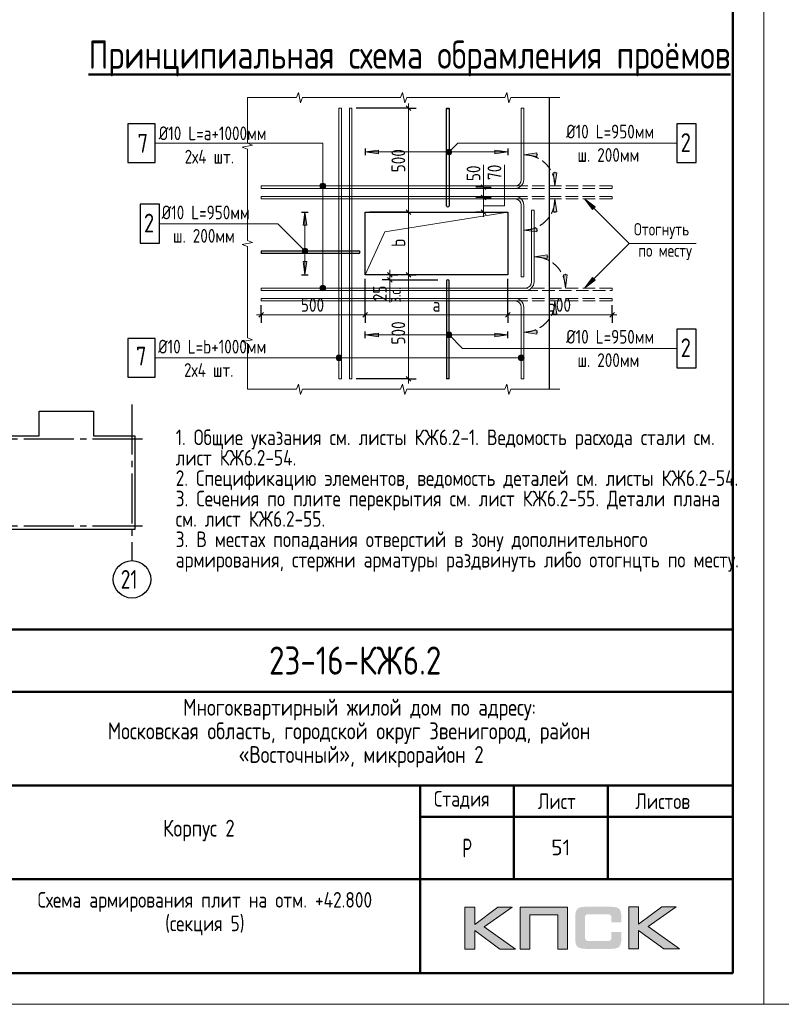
# Model space of a CAD drawing. Header units: millimetres. Extents: x 40580 to 1168286, y -220995 to 81020.
# Tile 398 of 419: x 1070763 to 1082945, y -128368 to -112612. Entities that reach past the tile are written whole.
import ezdxf

# ---------------------------------------------------------------- set-up
doc = ezdxf.new("R2010")
doc.units = ezdxf.units.MM
for name, pattern in [('______2', [270, 200, -70]), ('______5', [1100, 800, -100, 100, -100]), ('CENTER', [2, 1.25, -0.25, 0.25, -0.25])]:
    doc.linetypes.add(name, pattern=pattern)
for name, color, linetype, lineweight in [('Standard', 7, 'Continuous', 25), ('Арм.стержн.ниж.зоны 2й ряд', 7, '______2', 25), ('ЖБ Перекрытие средний уровень', 7, 'Continuous', 50), ('Обрамление проемов стержнями', 7, 'Continuous', 25), ('ОСИ', 7, 'CENTER', 15), ('Размерная линия_ общее', 7, 'Continuous', 25), ('Текст_ общее', 7, 'Continuous', 25), ('Фоновоя арматура Х1', 52, 'Continuous', 25)]:
    doc.layers.add(name, color=color, linetype=linetype, lineweight=lineweight)
doc.styles.add('GOST 2.304', font='isocpeur.ttf', dxfattribs={"width": 0.8})
doc.styles.add('GOST 2.304-81', font='txt')
doc.styles.add('ISOCPEUR', font='isocpeur.ttf')
doc.styles.get("Standard").update_dxf_attribs({"font": 'isocpeur.ttf'})

msp = doc.modelspace()

# ---------------------------------------------------------------- hatches: boundary and pattern name
h = msp.add_hatch(color=256)
h.paths.add_polyline_path([(1078641.2, -126811.5), (1078413.7, -126811.5), (1078041.7, -127091.6), (1078041.7, -126811.5), (1077884.1, -126811.5), (1077884.1, -127483.6), (1078041.7, -127483.6), (1078041.7, -127188.4), (1078444.2, -127483.6), (1078695.9, -127483.6), (1078195.2, -127128.2)])
h.paths.add_polyline_path([(1078924, -126938.1), (1079369.3, -126938.1), (1079369.3, -127483.6), (1079525.6, -127483.6), (1079525.6, -126811.5), (1079359, -126811.5), (1078767.8, -126811.5), (1078767.8, -126970.6), (1078767.8, -127483.6), (1078924, -127483.6)])
h.paths.add_polyline_path([(1080663.8, -126808.1), (1080506.1, -126808.1), (1080506.1, -127480.9), (1080663.8, -127480.9), (1080663.8, -127184.9), (1081066.2, -127480.9), (1081317.9, -127480.9), (1080817.3, -127124.7), (1081263.3, -126808.1), (1081036.5, -126808.1), (1080663.8, -127088.1)])
msp.add_hatch(color=256).paths.add_polyline_path([(1080374.8, -126882.7), (1080372.7, -126875.1), (1080369.9, -126868.9), (1080366.5, -126862.7), (1080363, -126856.5), (1080359.5, -126851.6), (1080355.4, -126846.8), (1080351.2, -126841.9), (1080347.1, -126837.8), (1080341.6, -126834.3), (1080336, -126830.2), (1080329.8, -126826.7), (1080322.9, -126824), (1080316, -126821.2), (1080308.4, -126818.4), (1080300.8, -126816.4), (1080282.8, -126812.9), (1080263.4, -126810.1), (1080242, -126808.7), (1080218.5, -126808.1), (1079817.4, -126808.1), (1079793.9, -126808.7), (1079773.2, -126810.1), (1079753.1, -126812.9), (1079735.8, -126816.4), (1079727.5, -126819.1), (1079719.9, -126821.2), (1079713, -126824), (1079706.8, -126827.4), (1079700.6, -126830.2), (1079694.3, -126834.3), (1079689.5, -126837.8), (1079684.7, -126841.9), (1079680.5, -126846.8), (1079677.1, -126851.6), (1079672.9, -126856.5), (1079669.4, -126862.7), (1079666.7, -126868.9), (1079663.9, -126875.8), (1079661.2, -126882.7), (1079659.1, -126890.3), (1079655.6, -126906.9), (1079652.9, -126924.9), (1079650.8, -126945), (1079650.8, -126967.1), (1079650.8, -127321.1), (1079650.8, -127343.3), (1079652.9, -127363.3), (1079655.6, -127382), (1079659.1, -127398.6), (1079661.2, -127406.2), (1079663.9, -127413.1), (1079666.7, -127420), (1079669.4, -127426.2), (1079672.9, -127431.8), (1079677.1, -127437.3), (1079680.5, -127442.1), (1079684.7, -127447), (1079689.5, -127451.1), (1079695, -127454.6), (1079700.6, -127458), (1079706.8, -127461.5), (1079713, -127465), (1079720.6, -127467), (1079727.5, -127469.8), (1079735.8, -127471.9), (1079753.1, -127476), (1079773.2, -127478.1), (1079794.6, -127480.2), (1079817.4, -127480.9), (1080218.5, -127480.9), (1080242, -127480.2), (1080263.4, -127478.8), (1080282.8, -127476), (1080300.1, -127472.6), (1080308.4, -127469.8), (1080316, -127467.7), (1080322.9, -127465), (1080329.8, -127461.5), (1080336, -127458.7), (1080341.6, -127454.6), (1080347.1, -127451.1), (1080351.2, -127447), (1080355.4, -127442.8), (1080359.5, -127437.3), (1080363, -127432.5), (1080366.5, -127426.2), (1080369.9, -127420), (1080372.7, -127413.8), (1080374.8, -127406.2), (1080377.5, -127398.6), (1080381, -127382), (1080383.7, -127364), (1080385.1, -127343.3), (1080385.8, -127321.1), (1080385.8, -127209.8), (1080228.9, -127209.8), (1080228.9, -127300.4), (1080228.9, -127306.6), (1080228.2, -127312.8), (1080226.8, -127318.4), (1080225.4, -127323.9), (1080223.3, -127328.7), (1080221.2, -127332.9), (1080218.5, -127337), (1080215, -127340.5), (1080211.6, -127343.9), (1080207.4, -127346.7), (1080202.6, -127348.8), (1080197.7, -127350.9), (1080192.9, -127352.2), (1080186.7, -127352.9), (1080180.4, -127353.6), (1080174.2, -127354.3), (1079850.6, -127354.3), (1079845.1, -127353.6), (1079840.2, -127352.9), (1079836.1, -127350.9), (1079831.9, -127348.8), (1079827.8, -127346), (1079824.3, -127343.3), (1079820.9, -127339.8), (1079818.1, -127335.6), (1079815.3, -127331.5), (1079813.3, -127327.4), (1079811.2, -127322.5), (1079809.8, -127317.7), (1079807.7, -127308), (1079807.1, -127298.3), (1079807.1, -126975.4), (1079807.1, -126969.9), (1079807.7, -126964.3), (1079809.1, -126959.5), (1079810.5, -126954.6), (1079811.9, -126950.5), (1079814, -126947), (1079816.7, -126943.6), (1079819.5, -126940.1), (1079823, -126937.4), (1079826.4, -126934.6), (1079830.6, -126932.5), (1079834.7, -126931.1), (1079839.6, -126929.8), (1079844.4, -126929.1), (1079849.9, -126928.4), (1079855.5, -126928.4), (1080174.2, -126928.4), (1080180.4, -126928.4), (1080186.7, -126929.1), (1080192.2, -126930.4), (1080197, -126931.8), (1080201.9, -126933.9), (1080206.7, -126936), (1080210.9, -126939.4), (1080214.3, -126942.2), (1080217.8, -126946.3), (1080220.6, -126950.5), (1080223.3, -126954.6), (1080225.4, -126959.5), (1080226.8, -126964.3), (1080228.2, -126969.9), (1080228.9, -126976.1), (1080228.9, -126982.3), (1080228.9, -127056.3), (1080385.8, -127056.3), (1080385.8, -126967.1), (1080385.1, -126945), (1080383.7, -126924.9), (1080381, -126906.9), (1080376.8, -126890.3)])
at = {"layer": 'Standard', "linetype": 'Continuous', "lineweight": 13, "transparency": 33554687}
for points in [[(1076500.1, -114699), (1076290.1, -114729), (1076500.1, -114759)], [(1077662.8, -114760.8), (1077599.2, -114697.2), (1077587.7, -114717.5)], [(1077674.3, -114740.4), (1077619.5, -114685.7), (1077599.2, -114697.2)], [(1077674.3, -114740.4), (1077599.2, -114697.2), (1077662.8, -114760.8)], [(1077674.3, -114717.5), (1077642.4, -114685.7), (1077619.5, -114685.7)], [(1077674.3, -114717.5), (1077619.5, -114685.7), (1077674.3, -114740.4)], [(1077642.4, -114685.7), (1077674.3, -114717.5), (1077662.8, -114697.2)], [(1077662.8, -114760.8), (1077587.7, -114717.5), (1077642.4, -114772.3)], [(1077642.4, -114772.3), (1077587.7, -114717.5), (1077587.7, -114740.4)], [(1077642.4, -114772.3), (1077587.7, -114740.4), (1077619.5, -114772.3)], [(1077619.5, -114772.3), (1077587.7, -114740.4), (1077599.2, -114760.8)], [(1079035.1, -114742.4), (1078825.1, -114772.4), (1079035.1, -114802.4)], [(1079355.1, -115689.1), (1079325.1, -115479.1), (1079295.1, -115689.1)], [(1079968.1, -115606.4), (1079798.4, -115479.1), (1079925.7, -115648.8)], [(1075283.4, -116301), (1075315.3, -116269.2), (1075294.9, -116280.6)], [(1075315.3, -116269.2), (1075283.4, -116301), (1075283.4, -116323.9)], [(1075315.3, -116269.2), (1075283.4, -116323.9), (1075338.2, -116269.2)], [(1075338.2, -116269.2), (1075283.4, -116323.9), (1075294.9, -116344.2)], [(1075338.2, -116269.2), (1075294.9, -116344.2), (1075358.5, -116280.6)], [(1075358.5, -116280.6), (1075294.9, -116344.2), (1075315.3, -116355.7)], [(1075358.5, -116280.6), (1075315.3, -116355.7), (1075370, -116301)], [(1075370, -116301), (1075315.3, -116355.7), (1075338.2, -116355.7)], [(1075370, -116301), (1075338.2, -116355.7), (1075370, -116323.9)], [(1075370, -116323.9), (1075338.2, -116355.7), (1075358.5, -116344.2)], [(1079201.8, -116375.8), (1078991.8, -116405.8), (1079201.8, -116435.8)], [(1075296.7, -116482.4), (1075326.7, -116692.4), (1075356.7, -116482.4)], [(1079925.7, -116736.1), (1079798.4, -116905.8), (1079968.1, -116778.5)], [(1079355.1, -117322.4), (1079325.1, -117112.4), (1079295.1, -117322.4)], [(1076500.1, -117625.9), (1076290.1, -117655.9), (1076500.1, -117685.9)], [(1077599.2, -117687.7), (1077642.4, -117612.6), (1077587.7, -117667.3)], [(1077587.7, -117667.3), (1077642.4, -117612.6), (1077619.5, -117612.6)], [(1077587.7, -117667.3), (1077619.5, -117612.6), (1077587.7, -117644.4)], [(1077587.7, -117644.4), (1077619.5, -117612.6), (1077599.2, -117624.1)], [(1077599.2, -117687.7), (1077662.8, -117624.1), (1077642.4, -117612.6)], [(1077619.5, -117699.1), (1077662.8, -117624.1), (1077599.2, -117687.7)], [(1077619.5, -117699.1), (1077674.3, -117644.4), (1077662.8, -117624.1)], [(1077642.4, -117699.1), (1077674.3, -117644.4), (1077619.5, -117699.1)], [(1077642.4, -117699.1), (1077674.3, -117667.3), (1077674.3, -117644.4)], [(1077674.3, -117667.3), (1077642.4, -117699.1), (1077662.8, -117687.7)]]:
    msp.add_hatch(color=7, dxfattribs=at).paths.add_polyline_path(points)
for points in [[(1078361.8, -114699), (1078571.8, -114729), (1078361.8, -114759)], [(1079355.1, -115062.4), (1079325.1, -115272.4), (1079295.1, -115062.4)], [(1075296.7, -115902.4), (1075326.7, -115692.4), (1075356.7, -115902.4)], [(1079035.1, -116009.1), (1078825.1, -115979.1), (1079035.1, -115949.1)], [(1079521.8, -116695.8), (1079491.8, -116905.8), (1079461.8, -116695.8)], [(1078361.8, -117625.9), (1078571.8, -117655.9), (1078361.8, -117685.9)], [(1079035.1, -117642.4), (1078825.1, -117612.4), (1079035.1, -117582.4)]]:
    msp.add_hatch(color=7, dxfattribs=at).paths.add_polyline_path(points, flags=16)
at = {"layer": 'Текст_ общее', "linetype": 'Continuous', "lineweight": 13, "transparency": 33554687}
for points in [[(1075566.1, -115272.4), (1075656.1, -115272.4), (1075649.8, -115249.9)], [(1075566.1, -115272.4), (1075649.8, -115249.9), (1075572.4, -115249.9)], [(1075572.4, -115294.9), (1075656.1, -115272.4), (1075566.1, -115272.4)], [(1075572.4, -115249.9), (1075649.8, -115249.9), (1075633.6, -115233.7)], [(1075572.4, -115249.9), (1075633.6, -115233.7), (1075588.6, -115233.7)], [(1075572.4, -115294.9), (1075649.8, -115294.9), (1075656.1, -115272.4)], [(1075588.6, -115311.1), (1075649.8, -115294.9), (1075572.4, -115294.9)], [(1075588.6, -115233.7), (1075633.6, -115233.7), (1075611.1, -115227.4)], [(1075588.6, -115311.1), (1075633.6, -115311.1), (1075649.8, -115294.9)], [(1075633.6, -115311.1), (1075588.6, -115311.1), (1075611.1, -115317.4)], [(1075566.1, -116905.8), (1075656.1, -116905.8), (1075649.8, -116883.3)], [(1075566.1, -116905.8), (1075649.8, -116883.3), (1075572.4, -116883.3)], [(1075572.4, -116928.3), (1075656.1, -116905.8), (1075566.1, -116905.8)], [(1075572.4, -116883.3), (1075649.8, -116883.3), (1075633.6, -116867.1)], [(1075572.4, -116883.3), (1075633.6, -116867.1), (1075588.6, -116867.1)], [(1075572.4, -116928.3), (1075649.8, -116928.3), (1075656.1, -116905.8)], [(1075588.6, -116867.1), (1075633.6, -116867.1), (1075611.1, -116860.8)], [(1075588.6, -116944.5), (1075649.8, -116928.3), (1075572.4, -116928.3)], [(1075588.6, -116944.5), (1075633.6, -116944.5), (1075649.8, -116928.3)], [(1075633.6, -116944.5), (1075588.6, -116944.5), (1075611.1, -116950.8)], [(1075831.4, -118044.4), (1075831.4, -117999.4), (1075825.1, -118021.9)], [(1075847.6, -118060.6), (1075847.6, -117983.2), (1075831.4, -117999.4)], [(1075847.6, -118060.6), (1075831.4, -117999.4), (1075831.4, -118044.4)], [(1075870.1, -118066.9), (1075870.1, -117976.9), (1075847.6, -117983.2)], [(1075870.1, -118066.9), (1075847.6, -117983.2), (1075847.6, -118060.6)], [(1075892.6, -118060.6), (1075892.6, -117983.2), (1075870.1, -117976.9)], [(1075892.6, -118060.6), (1075870.1, -117976.9), (1075870.1, -118066.9)], [(1075908.8, -118044.4), (1075908.8, -117999.4), (1075892.6, -117983.2)], [(1075908.8, -118044.4), (1075892.6, -117983.2), (1075892.6, -118060.6)], [(1075908.8, -117999.4), (1075908.8, -118044.4), (1075915.1, -118021.9)], [(1078746.4, -118044.4), (1078746.4, -117999.4), (1078740.1, -118021.9)], [(1078762.6, -118060.6), (1078762.6, -117983.2), (1078746.4, -117999.4)], [(1078762.6, -118060.6), (1078746.4, -117999.4), (1078746.4, -118044.4)], [(1078785.1, -118066.9), (1078785.1, -117976.9), (1078762.6, -117983.2)], [(1078785.1, -118066.9), (1078762.6, -117983.2), (1078762.6, -118060.6)], [(1078807.6, -118060.6), (1078807.6, -117983.2), (1078785.1, -117976.9)], [(1078807.6, -118060.6), (1078785.1, -117976.9), (1078785.1, -118066.9)], [(1078823.9, -118044.4), (1078823.9, -117999.4), (1078807.6, -117983.2)], [(1078823.9, -118044.4), (1078807.6, -117983.2), (1078807.6, -118060.6)], [(1078823.9, -117999.4), (1078823.9, -118044.4), (1078830.1, -118021.9)]]:
    msp.add_hatch(color=7, dxfattribs=at).paths.add_polyline_path(points)

# ---------------------------------------------------------------- linework, layer by layer
at = {"lineweight": 0}
for points in [[(1077884.1, -127483.6), (1077884.1, -126811.5), (1078041.7, -126811.5), (1078041.7, -127091.6), (1078413.7, -126811.5), (1078641.2, -126811.5), (1078195.2, -127128.2), (1078695.9, -127483.6), (1078444.2, -127483.6), (1078041.7, -127188.4), (1078041.7, -127483.6), (1077884.1, -127483.6)], [(1078924, -127483.6), (1078924, -126938.1), (1079369.3, -126938.1), (1079369.3, -127483.6), (1079525.6, -127483.6), (1079525.6, -126811.5), (1079359, -126811.5), (1078767.8, -126811.5), (1078767.8, -126970.6), (1078767.8, -127483.6), (1078924, -127483.6)], [(1080506.1, -127480.9), (1080506.1, -126808.1), (1080663.8, -126808.1), (1080663.8, -127088.1), (1081036.5, -126808.1), (1081263.3, -126808.1), (1080817.3, -127124.7), (1081317.9, -127480.9), (1081066.2, -127480.9), (1080663.8, -127184.9), (1080663.8, -127480.9), (1080506.1, -127480.9)]]:
    msp.add_lwpolyline(points, close=True, dxfattribs=at)
at = {"layer": 'Standard', "color": 7, "linetype": 'Continuous', "lineweight": 13, "transparency": 33554687}
for p, q in [((1074405.1, -113859.1), (1074405.1, -113859.1)), ((1075188.5, -113859.1), (1074405.1, -113859.1)), ((1074405.1, -113859.1), (1074405.1, -114590.2)), ((1074405.1, -113859.1), (1074405.1, -113859.1)), ((1075221.8, -113775.8), (1075188.5, -113859.1)), ((1075255.1, -113942.4), (1075221.8, -113775.8)), ((1075288.5, -113859.1), (1075255.1, -113942.4)), ((1076071.8, -113859.1), (1075288.5, -113859.1)), ((1076855.1, -113859.1), (1076071.8, -113859.1)), ((1076888.5, -113775.8), (1076855.1, -113859.1)), ((1076921.8, -113942.4), (1076888.5, -113775.8)), ((1076955.1, -113859.1), (1076921.8, -113942.4)), ((1077738.5, -113859.1), (1076955.1, -113859.1)), ((1078521.8, -113859.1), (1077738.5, -113859.1)), ((1078555.1, -113775.8), (1078521.8, -113859.1)), ((1078588.5, -113942.4), (1078555.1, -113775.8)), ((1078621.8, -113859.1), (1078588.5, -113942.4)), ((1079405.1, -113859.1), (1078621.8, -113859.1)), ((1074488.5, -114621.3), (1074321.8, -114652.4)), ((1074321.8, -114652.4), (1074405.1, -114683.5)), ((1074405.1, -114590.2), (1074488.5, -114621.3)), ((1074405.1, -114683.5), (1074405.1, -115414.7)), ((1077599.2, -114697.2), (1077599.2, -114697.2)), ((1077662.8, -114697.2), (1077662.8, -114697.2)), ((1077599.2, -114760.8), (1077599.2, -114760.8)), ((1077662.8, -114760.8), (1077662.8, -114760.8)), ((1078182.3, -115292.4), (1078182.3, -114932.4)), ((1074405.1, -115414.7), (1074405.1, -116145.8)), ((1079798.4, -115479.1), (1079798.4, -115479.1)), ((1079798.4, -115479.1), (1079798.4, -115479.1)), ((1079798.4, -115479.1), (1079798.4, -115479.1)), ((1079798.4, -115479.1), (1079925.7, -115648.8)), ((1079968.1, -115606.4), (1079798.4, -115479.1)), ((1079925.7, -115648.8), (1079968.1, -115606.4)), ((1079946.9, -115627.6), (1079957.5, -115638.2)), ((1074488.5, -116176.9), (1074321.8, -116208)), ((1074321.8, -116208), (1074405.1, -116239.1)), ((1074405.1, -116145.8), (1074488.5, -116176.9)), ((1074405.1, -116239.1), (1074405.1, -116970.2)), ((1075294.9, -116280.6), (1075294.9, -116280.6)), ((1075358.5, -116280.6), (1075358.5, -116280.6)), ((1075294.9, -116344.2), (1075294.9, -116344.2)), ((1075358.5, -116344.2), (1075358.5, -116344.2)), ((1079925.7, -116736.1), (1079798.4, -116905.8)), ((1079968.1, -116778.5), (1079925.7, -116736.1)), ((1079946.9, -116757.3), (1079957.5, -116746.7)), ((1076684.2, -116785.8), (1076684.2, -117139.1)), ((1079798.4, -116905.8), (1079968.1, -116778.5)), ((1079798.4, -116905.8), (1079798.4, -116905.8)), ((1079798.4, -116905.8), (1079798.4, -116905.8)), ((1079798.4, -116905.8), (1079798.4, -116905.8)), ((1074405.1, -116970.2), (1074405.1, -117701.3)), ((1074405.1, -117701.3), (1074488.5, -117732.4)), ((1077599.2, -117624.1), (1077599.2, -117624.1)), ((1077599.2, -117687.7), (1077599.2, -117687.7)), ((1077662.8, -117624.1), (1077662.8, -117624.1)), ((1077662.8, -117687.7), (1077662.8, -117687.7)), ((1074488.5, -117732.4), (1074321.8, -117763.5)), ((1074321.8, -117763.5), (1074405.1, -117794.7)), ((1074405.1, -117794.7), (1074405.1, -118525.8)), ((1075188.5, -118525.8), (1075221.8, -118442.4)), ((1075221.8, -118442.4), (1075255.1, -118609.1)), ((1076855.1, -118525.8), (1076888.5, -118442.4)), ((1076888.5, -118442.4), (1076921.8, -118609.1)), ((1078521.8, -118525.8), (1078555.1, -118442.4)), ((1078555.1, -118442.4), (1078588.5, -118609.1)), ((1074405.1, -118525.8), (1074405.1, -118525.8)), ((1074405.1, -118525.8), (1075188.5, -118525.8)), ((1074405.1, -118525.8), (1074405.1, -118525.8)), ((1075255.1, -118609.1), (1075288.5, -118525.8)), ((1075288.5, -118525.8), (1076071.8, -118525.8)), ((1076071.8, -118525.8), (1076855.1, -118525.8)), ((1076921.8, -118609.1), (1076955.1, -118525.8)), ((1076955.1, -118525.8), (1077738.5, -118525.8)), ((1077738.5, -118525.8), (1078521.8, -118525.8)), ((1078588.5, -118609.1), (1078621.8, -118525.8)), ((1078621.8, -118525.8), (1079405.1, -118525.8)), ((1079405.1, -118525.8), (1079405.1, -118525.8))]:
    msp.add_line(p, q, dxfattribs=at)
at = {"layer": 'Standard', "color": 251, "linetype": 'Continuous', "lineweight": 13, "true_color": 0x494949, "transparency": 33554687}
for p, q in [((1076500.1, -114699), (1076290.1, -114729)), ((1076500.1, -114759), (1076500.1, -114699)), ((1078361.8, -114759), (1078361.8, -114699)), ((1078361.8, -114699), (1078571.8, -114729)), ((1078571.8, -114729), (1076290.1, -114729)), ((1076290.1, -114729), (1076290.1, -114729)), ((1076290.1, -114729), (1076290.1, -114729)), ((1076290.1, -114729), (1076290.1, -114729)), ((1076290.1, -114729), (1076500.1, -114759)), ((1076500.1, -114729), (1076515.1, -114729)), ((1078361.8, -114729), (1078346.8, -114729)), ((1078571.8, -114729), (1078361.8, -114759)), ((1078571.8, -114729), (1078571.8, -114729)), ((1078571.8, -114729), (1078571.8, -114729)), ((1078571.8, -114729), (1078571.8, -114729)), ((1079035.1, -114742.4), (1078825.1, -114772.4)), ((1078825.1, -114772.4), (1078825.1, -114772.4)), ((1078825.1, -114772.4), (1078825.1, -114772.4)), ((1078825.1, -114772.4), (1078825.1, -114772.4)), ((1078825.1, -114772.4), (1079035.1, -114802.4)), ((1079035.1, -114802.4), (1079035.1, -114742.4)), ((1079035.1, -114772.4), (1079050.1, -114772.4)), ((1079325.1, -115272.4), (1079295.1, -115062.4)), ((1079295.1, -115062.4), (1079355.1, -115062.4)), ((1079325.1, -115062.4), (1079325.1, -115047.4)), ((1079355.1, -115062.4), (1079325.1, -115272.4)), ((1079325.1, -115272.4), (1079325.1, -115272.4)), ((1079325.1, -115272.4), (1079325.1, -115272.4)), ((1079325.1, -115272.4), (1079325.1, -115272.4)), ((1079325.1, -115479.1), (1079295.1, -115689.1)), ((1079325.1, -115479.1), (1079325.1, -115479.1)), ((1079325.1, -115479.1), (1079325.1, -115479.1)), ((1079325.1, -115479.1), (1079325.1, -115479.1)), ((1079355.1, -115689.1), (1079325.1, -115479.1)), ((1075296.7, -115902.4), (1075326.7, -115692.4)), ((1075326.7, -115692.4), (1075326.7, -116692.4)), ((1075326.7, -115692.4), (1075326.7, -115692.4)), ((1075326.7, -115692.4), (1075326.7, -115692.4)), ((1075326.7, -115692.4), (1075326.7, -115692.4)), ((1075326.7, -115692.4), (1075356.7, -115902.4)), ((1079295.1, -115689.1), (1079355.1, -115689.1)), ((1079325.1, -115689.1), (1079325.1, -115704.1)), ((1075356.7, -115902.4), (1075296.7, -115902.4)), ((1075326.7, -115902.4), (1075326.7, -115917.4)), ((1078825.1, -115979.1), (1079035.1, -115949.1)), ((1079035.1, -115949.1), (1079035.1, -116009.1)), ((1078825.1, -115979.1), (1078825.1, -115979.1)), ((1078825.1, -115979.1), (1078825.1, -115979.1)), ((1078825.1, -115979.1), (1078825.1, -115979.1)), ((1079035.1, -116009.1), (1078825.1, -115979.1)), ((1079035.1, -115979.1), (1079050.1, -115979.1)), ((1079201.8, -116375.8), (1078991.8, -116405.8)), ((1078991.8, -116405.8), (1078991.8, -116405.8)), ((1078991.8, -116405.8), (1078991.8, -116405.8)), ((1078991.8, -116405.8), (1078991.8, -116405.8)), ((1078991.8, -116405.8), (1079201.8, -116435.8)), ((1079201.8, -116435.8), (1079201.8, -116375.8)), ((1079201.8, -116405.8), (1079216.8, -116405.8)), ((1075356.7, -116482.4), (1075296.7, -116482.4)), ((1075296.7, -116482.4), (1075326.7, -116692.4)), ((1075326.7, -116482.4), (1075326.7, -116467.4)), ((1075326.7, -116692.4), (1075356.7, -116482.4)), ((1075326.7, -116692.4), (1075326.7, -116692.4)), ((1075326.7, -116692.4), (1075326.7, -116692.4)), ((1075326.7, -116692.4), (1075326.7, -116692.4)), ((1079491.8, -116905.8), (1079461.8, -116695.8)), ((1079461.8, -116695.8), (1079521.8, -116695.8)), ((1079491.8, -116695.8), (1079491.8, -116680.8)), ((1079521.8, -116695.8), (1079491.8, -116905.8)), ((1079491.8, -116905.8), (1079491.8, -116905.8)), ((1079491.8, -116905.8), (1079491.8, -116905.8)), ((1079491.8, -116905.8), (1079491.8, -116905.8)), ((1079325.1, -117112.4), (1079295.1, -117322.4)), ((1079325.1, -117112.4), (1079325.1, -117112.4)), ((1079325.1, -117112.4), (1079325.1, -117112.4)), ((1079325.1, -117112.4), (1079325.1, -117112.4)), ((1079355.1, -117322.4), (1079325.1, -117112.4)), ((1079295.1, -117322.4), (1079355.1, -117322.4)), ((1079325.1, -117322.4), (1079325.1, -117337.4)), ((1076500.1, -117625.9), (1076290.1, -117655.9)), ((1078571.8, -117655.9), (1076290.1, -117655.9)), ((1076290.1, -117655.9), (1076290.1, -117655.9)), ((1076290.1, -117655.9), (1076290.1, -117655.9)), ((1076290.1, -117655.9), (1076290.1, -117655.9)), ((1076290.1, -117655.9), (1076500.1, -117685.9)), ((1076500.1, -117685.9), (1076500.1, -117625.9)), ((1076500.1, -117655.9), (1076515.1, -117655.9)), ((1078361.8, -117655.9), (1078346.8, -117655.9)), ((1078361.8, -117685.9), (1078361.8, -117625.9)), ((1078361.8, -117625.9), (1078571.8, -117655.9)), ((1078571.8, -117655.9), (1078361.8, -117685.9)), ((1078571.8, -117655.9), (1078571.8, -117655.9)), ((1078571.8, -117655.9), (1078571.8, -117655.9)), ((1078571.8, -117655.9), (1078571.8, -117655.9)), ((1078825.1, -117612.4), (1079035.1, -117582.4)), ((1078825.1, -117612.4), (1078825.1, -117612.4)), ((1078825.1, -117612.4), (1078825.1, -117612.4)), ((1078825.1, -117612.4), (1078825.1, -117612.4)), ((1079035.1, -117642.4), (1078825.1, -117612.4)), ((1079035.1, -117582.4), (1079035.1, -117642.4)), ((1079035.1, -117612.4), (1079050.1, -117612.4))]:
    msp.add_line(p, q, dxfattribs=at)
at = {"layer": 'Standard', "color": 7, "linetype": '______2', "lineweight": 13, "transparency": 33554687}
for p, q in [((1080238.5, -115272.4), (1078685.1, -115272.4)), ((1078685.1, -115312.4), (1080238.5, -115312.4)), ((1080238.5, -115312.4), (1080238.5, -115272.4)), ((1078685.1, -115439.1), (1080238.5, -115439.1)), ((1080238.5, -115479.1), (1078685.1, -115479.1)), ((1080238.5, -115439.1), (1080238.5, -115479.1)), ((1080238.5, -116905.8), (1078851.8, -116905.8)), ((1080238.5, -116945.8), (1080238.5, -116905.8)), ((1078851.8, -116945.8), (1080238.5, -116945.8)), ((1078685.1, -117072.4), (1080238.5, -117072.4)), ((1080238.5, -117112.4), (1078685.1, -117112.4)), ((1080238.5, -117072.4), (1080238.5, -117112.4))]:
    msp.add_line(p, q, dxfattribs=at)
at = {"layer": 'Standard', "color": 7, "linetype": 'Continuous', "lineweight": 50, "transparency": 33554687}
for p, q in [((1063668.3, -122368.5), (1082168.3, -122368.5)), ((1070168.3, -123368.5), (1082168.3, -123368.5)), ((1070168.3, -124868.5), (1082168.3, -124868.5)), ((1077168.3, -126368.5), (1077168.3, -124868.5)), ((1078668.3, -126368.5), (1078668.3, -124868.5)), ((1080168.3, -126368.5), (1080168.3, -124868.5)), ((1077168.3, -125368.5), (1082168.3, -125368.5)), ((1070168.3, -126368.5), (1082168.3, -126368.5)), ((1077168.3, -127868.5), (1077168.3, -126368.5)), ((1077168.3, -127868.5), (1077168.3, -126368.5))]:
    msp.add_line(p, q, dxfattribs=at)
at = {"layer": 'Standard', "color": 7, "linetype": 'Continuous', "lineweight": 25, "transparency": 33554687}
for p, q in [((1082168.3, -127868.5), (1082168.3, -122368.5)), ((1063668.3, -127868.5), (1082168.3, -127868.5)), ((1063668.3, -127868.5), (1082168.3, -127868.5)), ((1063668.3, -127868.5), (1082168.3, -127868.5))]:
    msp.add_line(p, q, dxfattribs=at)
at = {"layer": 'Standard', "color": 7, "linetype": 'Continuous', "lineweight": 13, "transparency": 33554687}
for points in [[(1061668.3, -128368.4), (1082668.3, -128368.4), (1082668.3, -98668.4), (1061668.3, -98668.4), (1061668.3, -128368.4)], [(1082668.3, -128368.4), (1103668.3, -128368.4), (1103668.3, -98668.4), (1082668.3, -98668.4), (1082668.3, -128368.4)]]:
    msp.add_lwpolyline(points, close=True, dxfattribs=at)
at = {"layer": 'Standard', "color": 7, "linetype": 'Continuous', "lineweight": 50, "transparency": 33554687}
msp.add_lwpolyline([(1063668.3, -99168.4), (1082168.3, -99168.4), (1082168.3, -127868.4), (1063668.3, -127868.4), (1063668.3, -99168.4)], close=True, dxfattribs=at)
at = {"layer": 'Standard', "color": 7, "linetype": 'Continuous', "lineweight": 13, "transparency": 33554687}
for points in [[(1075910.1, -114025.8), (1075910.1, -118359.1), (1075870.1, -118359.1), (1075870.1, -114025.8), (1075910.1, -114025.8)], [(1076076.8, -114025.8), (1076076.8, -118359.1), (1076036.8, -118359.1), (1076036.8, -114025.8), (1076076.8, -114025.8)], [(1077631, -114032.4), (1077591, -114032.4), (1077591, -114025.8), (1077631, -114025.8), (1077631, -114032.4)], [(1078785.1, -115172.4), (1078785.1, -114025.8), (1078825.1, -114025.8), (1078825.1, -115172.4)], [(1081275.7, -114588.5), (1077771.4, -114588.5), (1077631, -114729)], [(1078515.6, -114932.4), (1078515.6, -115592.4), (1078182.3, -115592.4)], [(1078685.1, -115272.4), (1074623.5, -115272.4), (1074623.5, -115312.4), (1078685.1, -115312.4)], [(1078685.1, -115479.1), (1074623.5, -115479.1), (1074623.5, -115439.1), (1078685.1, -115439.1)], [(1081585, -116192.4), (1080511.7, -116192.4), (1079798.4, -115479.1)], [(1078785.1, -115579.1), (1078785.1, -116725.8), (1078825.1, -116725.8), (1078825.1, -115579.1)], [(1076290.1, -116692.4), (1076603.6, -116005.9), (1078571.8, -115692.4)], [(1078951.8, -116805.8), (1078951.8, -115659.1), (1078991.8, -115659.1), (1078991.8, -116805.8)], [(1073000.6, -115876.6), (1074890.8, -115876.6), (1075326.7, -116312.4)], [(1081585, -116192.4), (1080511.7, -116192.4), (1079798.4, -116905.8)], [(1074630.1, -116312.4), (1074630.1, -116352.4), (1074623.5, -116352.4), (1074623.5, -116312.4), (1074630.1, -116312.4)], [(1078851.8, -116905.8), (1074623.5, -116905.8), (1074623.5, -116945.8), (1078851.8, -116945.8)], [(1078685.1, -117112.4), (1074623.5, -117112.4), (1074623.5, -117072.4), (1078685.1, -117072.4)], [(1078785.1, -117212.4), (1078785.1, -118359.1), (1078825.1, -118359.1), (1078825.1, -117212.4)], [(1081275.7, -117871.7), (1077846.8, -117871.7), (1077631, -117655.9)], [(1077631, -118352.4), (1077591, -118352.4), (1077591, -118359.1), (1077631, -118359.1), (1077631, -118352.4)]]:
    msp.add_lwpolyline(points, dxfattribs=at)
at = {"layer": 'Standard', "color": 7, "linetype": 'Continuous', "lineweight": 25, "transparency": 33554687}
for points in [[(1077591, -115589.1), (1077591, -114032.4), (1077631, -114032.4), (1077631, -115589.1)], [(1076186.8, -116352.4), (1074630.1, -116352.4), (1074630.1, -116312.4), (1076186.8, -116312.4)], [(1077591, -116795.8), (1077591, -118352.4), (1077631, -118352.4), (1077631, -116795.8)], [(1068341.3, -120768.4), (1068341.3, -119305.4), (1068361.3, -119305.4), (1068361.3, -119290.4), (1068341.3, -119290.4), (1068341.3, -119272.4), (1068969.3, -119272.4), (1068969.3, -118875.4), (1069837.3, -118875.4), (1069837.3, -119272.4), (1070455.3, -119272.4), (1071073.3, -119272.4), (1071073.3, -118875.4), (1071941.3, -118875.4), (1071941.3, -119272.4), (1072602.3, -119272.4), (1072602.3, -120768.4), (1070455.3, -120768.4), (1068341.3, -120768.4)]]:
    msp.add_lwpolyline(points, dxfattribs=at)
at = {"layer": 'Standard', "color": 7, "linetype": 'Continuous', "lineweight": 13, "transparency": 33554687}
for centre in [(1077631, -114729), (1075326.7, -116312.4), (1077631, -117655.9)]:
    msp.add_circle(centre, 45, dxfattribs=at)
at = {"layer": 'Standard', "color": 251, "linetype": '______2', "lineweight": 13, "true_color": 0x494949, "transparency": 33554687}
for centre, start, end in [((1078825.1, -115272.4), 0, 90), ((1078825.1, -115479.1), 270, 0), ((1078991.8, -116905.8), 0, 90), ((1078825.1, -117112.4), 270, 0)]:
    msp.add_arc(centre, 500, start, end, dxfattribs=at)
at = {"layer": 'Standard', "color": 7, "linetype": 'Continuous', "lineweight": 13, "transparency": 33554687}
for centre, radius, start, end in [((1078685.1, -115172.4), 100, 270, 0), ((1078685.1, -115172.4), 140, 270, 0), ((1078685.1, -115579.1), 140, 0, 90), ((1078685.1, -115579.1), 100, 0, 90), ((1078851.8, -116805.8), 100, 270, 0), ((1078851.8, -116805.8), 140, 270, 0), ((1078685.1, -117212.4), 140, 0, 90), ((1078685.1, -117212.4), 100, 0, 90)]:
    msp.add_arc(centre, radius, start, end, dxfattribs=at)
at = {"layer": 'Standard', "color": 7, "linetype": 'Continuous', "lineweight": 25, "transparency": 33554687}
for centre, start, end in [((1077611, -115589.1), 180, 0), ((1076186.8, -116332.4), 270, 90), ((1077611, -116795.8), 0, 180)]:
    msp.add_arc(centre, 20, start, end, dxfattribs=at)
at = {"layer": 'Арм.стержн.ниж.зоны 2й ряд', "color": 251, "linetype": 'Continuous', "lineweight": 25, "true_color": 0x494949, "transparency": 33554687}
for p, q in [((1076290.1, -114675.7), (1076290.1, -114782.3)), ((1078571.8, -114675.7), (1078571.8, -114782.3)), ((1075273.4, -115692.4), (1075380, -115692.4)), ((1075273.4, -116692.4), (1075380, -116692.4)), ((1076290.1, -117709.2), (1076290.1, -117602.5)), ((1078571.8, -117709.2), (1078571.8, -117602.5))]:
    msp.add_line(p, q, dxfattribs=at)
at = {"layer": 'ЖБ Перекрытие средний уровень', "color": 7, "linetype": 'Continuous', "lineweight": -3, "transparency": 33554687}
msp.add_line((1079238.5, -118525.8), (1079238.5, -113859.1), dxfattribs=at)
msp.add_lwpolyline([(1076290.1, -115692.4), (1078571.8, -115692.4), (1078571.8, -116692.4), (1076290.1, -116692.4), (1076290.1, -115692.4)], dxfattribs=at)
at = {"layer": 'ОСИ', "color": 8, "linetype": '______5', "lineweight": -3, "transparency": 33554687}
for p, q in [((1072559.3, -118772.4), (1072559.3, -121268.4)), ((1072729.6, -119325.4), (1065268.3, -119325.4)), ((1072729.6, -119325.4), (1065268.3, -119325.4)), ((1072729.6, -120715.4), (1065268.3, -120715.4))]:
    msp.add_line(p, q, dxfattribs=at)
at = {"layer": 'ОСИ', "color": 7, "linetype": 'Continuous', "lineweight": -3, "transparency": 33554687}
msp.add_circle((1072559.3, -121568.4), 300, dxfattribs=at)
at = {"layer": 'Размерная линия_ общее', "color": 253, "linetype": 'Continuous', "lineweight": -3, "true_color": 0xa0a0a0, "transparency": 33554687}
for p, q in [((1076979.9, -114025.8), (1076143.5, -114025.8)), ((1076979.9, -114025.8), (1076854.9, -114025.8)), ((1076979.9, -114025.8), (1077104.9, -114025.8)), ((1078182.3, -115292.4), (1078057.3, -115292.4)), ((1078182.3, -115292.4), (1078307.3, -115292.4)), ((1078182.3, -115292.4), (1078182.3, -115292.4)), ((1078182.3, -115459.1), (1078057.3, -115459.1)), ((1078182.3, -115459.1), (1078307.3, -115459.1)), ((1078182.3, -115459.1), (1078188.4, -115459.1)), ((1076979.9, -115692.4), (1076854.9, -115692.4)), ((1076979.9, -115692.4), (1077104.9, -115692.4)), ((1078182.3, -115692.4), (1078057.3, -115692.4)), ((1078182.3, -115692.4), (1078307.3, -115692.4)), ((1078182.3, -115692.4), (1078188.4, -115692.4)), ((1076979.9, -116692.4), (1076356.8, -116692.4)), ((1076684.2, -116692.4), (1076559.2, -116692.4)), ((1076684.2, -116692.4), (1076617.5, -116692.4)), ((1076684.2, -116692.4), (1076809.2, -116692.4)), ((1076979.9, -116692.4), (1076854.9, -116692.4)), ((1076979.9, -116692.4), (1076854.9, -116692.4)), ((1076979.9, -116692.4), (1077104.9, -116692.4)), ((1076979.9, -116692.4), (1076979.9, -116692.4)), ((1076979.9, -116692.4), (1077104.9, -116692.4)), ((1076290.1, -117335.8), (1076290.1, -116759.1)), ((1076290.1, -117335.8), (1076290.1, -116759.1)), ((1076684.2, -116775.8), (1076559.2, -116775.8)), ((1076684.2, -116775.8), (1076809.2, -116775.8)), ((1078571.8, -117335.8), (1078571.8, -116759.1)), ((1078571.8, -117335.8), (1078571.8, -116759.1)), ((1074623.5, -117335.8), (1074623.5, -117179.1)), ((1074623.5, -117335.8), (1074623.5, -117210.8)), ((1076290.1, -117335.8), (1076290.1, -117210.8)), ((1076290.1, -117335.8), (1076290.1, -117210.8)), ((1078571.8, -117335.8), (1078571.8, -117210.8)), ((1078571.8, -117335.8), (1078571.8, -117210.8)), ((1080238.5, -117335.8), (1080238.5, -117179.1)), ((1080238.5, -117335.8), (1080238.5, -117210.8)), ((1074623.5, -117335.8), (1074623.5, -117460.8)), ((1076290.1, -117335.8), (1076290.1, -117460.8)), ((1076290.1, -117335.8), (1076290.1, -117460.8)), ((1078571.8, -117335.8), (1078571.8, -117460.8)), ((1078571.8, -117335.8), (1078571.8, -117460.8)), ((1080238.5, -117335.8), (1080238.5, -117460.8)), ((1076979.9, -118359.1), (1076143.5, -118359.1)), ((1076979.9, -118359.1), (1076854.9, -118359.1)), ((1076979.9, -118359.1), (1077104.9, -118359.1))]:
    msp.add_line(p, q, dxfattribs=at)
at = {"layer": 'Размерная линия_ общее', "color": 7, "linetype": 'Continuous', "lineweight": 25, "transparency": 33554687}
for p, q in [((1077017.4, -114063.3), (1076942.4, -113988.3)), ((1078219.8, -115329.9), (1078144.8, -115254.9)), ((1078219.8, -115496.6), (1078144.8, -115421.6)), ((1077017.4, -115729.9), (1076942.4, -115654.9)), ((1078219.8, -115729.9), (1078144.8, -115654.9)), ((1076646.7, -116654.9), (1076721.7, -116729.9)), ((1076646.7, -116738.3), (1076721.7, -116813.3)), ((1077017.4, -116729.9), (1076942.4, -116654.9)), ((1076942.4, -116654.9), (1077017.4, -116729.9)), ((1074661, -117298.3), (1074586, -117373.3)), ((1076327.6, -117298.3), (1076252.6, -117373.3)), ((1076252.6, -117373.3), (1076327.6, -117298.3)), ((1078534.3, -117373.3), (1078609.3, -117298.3)), ((1078534.3, -117373.3), (1078609.3, -117298.3)), ((1080201, -117373.3), (1080276, -117298.3)), ((1076942.4, -118321.6), (1077017.4, -118396.6))]:
    msp.add_line(p, q, dxfattribs=at)
at = {"layer": 'Размерная линия_ общее', "color": 7, "linetype": 'Continuous', "lineweight": 13, "transparency": 33554687}
for p, q in [((1076979.9, -114025.8), (1076979.9, -113950.8)), ((1076979.9, -115692.4), (1076979.9, -114025.8)), ((1078182.3, -115292.4), (1078182.3, -115217.4)), ((1078182.3, -115692.4), (1078182.3, -115459.1)), ((1078182.3, -115692.4), (1078182.3, -115767.4)), ((1076684.2, -116692.4), (1076684.2, -116617.4)), ((1076684.2, -116692.4), (1076684.2, -116775.8)), ((1076979.9, -116692.4), (1076979.9, -116617.4)), ((1076979.9, -116692.4), (1076979.9, -116767.4)), ((1076684.2, -116775.8), (1076684.2, -116850.8)), ((1074623.5, -117335.8), (1074548.5, -117335.8)), ((1076290.1, -117335.8), (1074623.5, -117335.8)), ((1076290.1, -117335.8), (1076215.1, -117335.8)), ((1076290.1, -117335.8), (1076365.1, -117335.8)), ((1076290.1, -117335.8), (1078571.8, -117335.8)), ((1078571.8, -117335.8), (1078496.8, -117335.8)), ((1078571.8, -117335.8), (1080238.5, -117335.8)), ((1078571.8, -117335.8), (1078646.8, -117335.8)), ((1080238.5, -117335.8), (1080313.5, -117335.8)), ((1076979.9, -118359.1), (1076979.9, -118434.1))]:
    msp.add_line(p, q, dxfattribs=at)
for points in [[(1078182.3, -115459.1), (1078182.3, -115302.9), (1078182.3, -115302.9), (1078182.3, -115292.4)], [(1076979.9, -116692.4), (1076979.9, -116272.5), (1076979.9, -116272.5), (1076979.9, -115692.4)], [(1076979.9, -116692.4), (1076979.9, -117826.8), (1076979.9, -117826.8), (1076979.9, -118359.1)]]:
    msp.add_lwpolyline(points, dxfattribs=at)
at = {"layer": 'Размерная линия_ общее', "color": 253, "linetype": 'Continuous', "lineweight": -3, "true_color": 0xa0a0a0, "transparency": 33554687}
for points in [[(1076979.9, -115692.4), (1076962.9, -115692.4), (1076962.9, -115692.4), (1076356.8, -115692.4)], [(1076684.2, -116775.8), (1076837, -116775.8), (1076837, -116775.8), (1077450.8, -116775.8)]]:
    msp.add_lwpolyline(points, dxfattribs=at)
at = {"layer": 'Текст_ общее', "color": 7, "linetype": 'Continuous', "lineweight": 13, "transparency": 33554687}
for p, q in [((1075566.1, -115272.4), (1075566.1, -115272.4)), ((1075611.1, -115227.4), (1075611.1, -115227.4)), ((1075611.1, -115317.4), (1075611.1, -115317.4)), ((1075656.1, -115272.4), (1075656.1, -115272.4)), ((1075566.1, -116905.8), (1075566.1, -116905.8)), ((1075611.1, -116860.8), (1075611.1, -116860.8)), ((1075656.1, -116905.8), (1075656.1, -116905.8)), ((1075611.1, -116950.8), (1075611.1, -116950.8)), ((1075870.1, -117976.9), (1075870.1, -117976.9)), ((1078785.1, -117976.9), (1078785.1, -117976.9)), ((1075825.1, -118021.9), (1075825.1, -118021.9)), ((1075870.1, -118066.9), (1075870.1, -118066.9)), ((1075915.1, -118021.9), (1075915.1, -118021.9)), ((1078740.1, -118021.9), (1078740.1, -118021.9)), ((1078785.1, -118066.9), (1078785.1, -118066.9)), ((1078830.1, -118021.9), (1078830.1, -118021.9))]:
    msp.add_line(p, q, dxfattribs=at)
for points in [[(1075611.1, -115272.4), (1075611.1, -114588.5), (1072930.6, -114588.5)], [(1075611.1, -116905.8), (1075611.1, -114588.5), (1072930.6, -114588.5)], [(1075870.1, -118021.9), (1075611.1, -118021.9), (1072930.6, -118021.9)], [(1078785.1, -118021.9), (1075611.1, -118021.9), (1072930.6, -118021.9)]]:
    msp.add_lwpolyline(points, dxfattribs=at)
for centre in [(1075611.1, -115272.4), (1075611.1, -116905.8), (1075870.1, -118021.9), (1078785.1, -118021.9)]:
    msp.add_circle(centre, 45, dxfattribs=at)
at = {"layer": 'Фоновоя арматура Х1', "color": 7, "linetype": 'Continuous', "lineweight": 25, "transparency": 33554687}
for points in [[(1072490.6, -114898.5), (1072930.6, -114898.5), (1072930.6, -114278.5), (1072490.6, -114278.5), (1072490.6, -114898.5)], [(1081275.7, -114898.5), (1081585.7, -114898.5), (1081585.7, -114278.5), (1081275.7, -114278.5), (1081275.7, -114898.5)], [(1072690.6, -116186.6), (1073000.6, -116186.6), (1073000.6, -115566.6), (1072690.6, -115566.6), (1072690.6, -116186.6)], [(1081275.7, -118181.7), (1081585.7, -118181.7), (1081585.7, -117561.8), (1081275.7, -117561.8), (1081275.7, -118181.7)], [(1072490.6, -118331.9), (1072930.6, -118331.9), (1072930.6, -117711.9), (1072490.6, -117711.9), (1072490.6, -118331.9)]]:
    msp.add_lwpolyline(points, dxfattribs=at)

# ---------------------------------------------------------------- texts
at = {"layer": 'Standard', "color": 7, "linetype": 'Continuous', "lineweight": 25, "transparency": 33554687, "attachment_point": 7}
for s, insert, char_height, width, style in [('Ø10\\~L=а+1000мм', (1072987.2, -114539.9), 220, 1831.802, 'GOST 2.304'), ('Ø10\\~L=950мм', (1079504, -114512.7), 220, 1488.027, 'GOST 2.304'), ('2х4\\~шт.', (1073401.6, -114913.9), 220, 1000.985, 'GOST 2.304'), ('ш.\\~200мм', (1079685.5, -114886.7), 220, 1125.9, 'GOST 2.304'), ('Ø10\\~L=950мм', (1073034, -115806.8), 220, 1488.027, 'GOST 2.304'), ('ш.\\~200мм', (1073215.5, -116180.8), 220, 1125.894, 'GOST 2.304'), ('Ø10\\~L=950мм', (1079504, -117795.9), 220, 1488.027, 'GOST 2.304'), ('Ø10\\~L=b+1000мм', (1072977.6, -117954), 220, 1831.808, 'GOST 2.304'), ('ш.\\~200мм', (1079685.5, -118169.9), 220, 1125.9, 'GOST 2.304'), ('2х4\\~шт.', (1073391.9, -118328), 220, 1000.985, 'GOST 2.304'), ('\\W0.75;21', (1072379.3, -121718.4), 300, 472.641, 'ISOCPEUR'), ('Многоквартирный\\~жилой\\~дом\\~по\\~адресу:\\~', (1073378.3, -123823.5), 270, 5717.086, 'GOST 2.304-81'), ('Московская\\~область,\\~городской\\~округ\\~Звенигород,\\~район\\~', (1072172.3, -124201.5), 270, 8136.208, 'GOST 2.304-81'), ('«Восточный»,\\~микрорайон\\~2', (1074264.8, -124579.5), 270, 3952.828, 'GOST 2.304-81'), ('Стадия', (1077388.8, -125243.7), 250, 1031.11, 'GOST 2.304-81'), ('Лист', (1079051.9, -125243.7), 250, 782.227, 'GOST 2.304-81'), ('Листов', (1080611.1, -125243.7), 250, 1066.504, 'GOST 2.304-81'), ('Корпус\\~2', (1073056.3, -125758.5), 270, 1362.881, 'GOST 2.304-81'), ('\\W0.77;Р', (1077845.3, -126018.5), 300, 262.931, 'GOST 2.304-81')]:
    msp.add_mtext(s, dxfattribs=dict(at, insert=insert, char_height=char_height, width=width, style=style))
at = {"layer": 'Standard', "color": 7, "linetype": 'Continuous', "lineweight": -3, "transparency": 33554687, "char_height": 200, "attachment_point": 7, "style": 'GOST 2.304'}
for s, insert, width in [('Отогнуть', (1080587.8, -116119.8), 1109.088), ('по\\~месту', (1080657.8, -116459.8), 1038.007)]:
    msp.add_mtext(s, dxfattribs=dict(at, insert=insert, width=width))
at = {"layer": 'Standard', "color": 7, "linetype": 'Continuous', "lineweight": 50, "transparency": 33554687, "insert": (1074750.8, -123093.5), "char_height": 450, "width": 3070.526, "attachment_point": 7, "style": 'GOST 2.304-81'}
msp.add_mtext('23-16-КЖ6.2', dxfattribs=at)
at = {"layer": 'Standard', "color": 7, "linetype": 'Continuous', "lineweight": 13, "transparency": 33554687, "insert": (1079418.3, -125858.5), "char_height": 250, "width": 393.75, "attachment_point": 5, "style": 'ISOCPEUR'}
msp.add_mtext('\\A1;{\\fISOCPEUR|i0|b0;\\H250.000000;\\W1.000000;\\C7;51}\\P', dxfattribs=at)
at = {"layer": 'Standard', "color": 7, "linetype": 'Continuous', "lineweight": 25, "transparency": 33554687, "insert": (1073724.7, -126571.8), "char_height": 250, "width": 6391.875, "attachment_point": 2, "line_spacing_factor": 0.903614}
msp.add_mtext('{\\fGOST 2.304-81|b0|i0|c0|p0;Схема армирования плит на отм. +42.800}\\P{\\fGOST 2.304-81|b0|i0|c0|p0;(секция 5)}', dxfattribs=at)
at = {"layer": 'Обрамление проемов стержнями', "color": 7, "linetype": 'Continuous', "lineweight": 13, "transparency": 33554687, "insert": (1073258.7, -119170.4), "char_height": 250, "width": 8999.928, "attachment_point": 1, "line_spacing_factor": 0.783133}
msp.add_mtext('\\A1;{\\fGOST 2.304-81|i0|b0;\\H250.000000;\\W1.000000;\\C7;1. Общие указания см. листы КЖ6.2-1. Ведомость расхода стали см. лист КЖ6.2-54.}\\P{\\fGOST 2.304-81|i0|b0;\\H250.000000;\\W1.000000;\\C7;2. Спецификацию элементов, ведомость деталей см. листы КЖ6.2-54.}\\P{\\fGOST 2.304-81|i0|b0;\\H250.000000;\\W1.000000;\\C7;3. Сечения по плите перекрытия см. лист КЖ6.2-55. Детали плана см. лист КЖ6.2-55.}\\P{\\fGOST 2.304-81|i0|b0;\\H250.000000;\\W1.000000;\\C7;3. В местах попадания отверстий в зону дополнительного армирования, стержни арматуры раздвинуть либо отогнцть по месту.}\\P', dxfattribs=at)
at = {"layer": 'Размерная линия_ общее', "color": 7, "linetype": 'Continuous', "lineweight": 25, "transparency": 33554687, "char_height": 220, "attachment_point": 7, "rotation": 90, "style": 'GOST 2.304-81'}
for s, insert, width in [('500', (1076929.8, -115054.6), 516.384), ('70', (1078467.6, -115177.2), 391.305), ('50', (1078132.3, -115194.9), 375.735), ('b', (1076929.8, -116247.1), 235.085), ('25', (1076634.2, -117116.6), 375.735), ('500', (1076929.8, -117811.3), 516.396)]:
    msp.add_mtext(s, dxfattribs=dict(at, insert=insert, width=width))
at = {"layer": 'Размерная линия_ общее', "color": 7, "linetype": 'Continuous', "lineweight": -3, "transparency": 33554687, "insert": (1076857.9, -117138.5), "char_height": 180, "width": 364.963, "attachment_point": 7, "rotation": 90, "style": 'GOST 2.304-81'}
msp.add_mtext('з.с.', dxfattribs=at)
at = {"layer": 'Размерная линия_ общее', "color": 7, "linetype": 'Continuous', "lineweight": 25, "transparency": 33554687, "char_height": 220, "attachment_point": 7, "style": 'GOST 2.304-81'}
for s, insert, width in [('500', (1075261.3, -117285.8), 516.384), ('а', (1077368.1, -117285.3), 235.085), ('500', (1079209.6, -117285.8), 516.39)]:
    msp.add_mtext(s, dxfattribs=dict(at, insert=insert, width=width))
at = {"layer": 'Текст_ общее', "color": 7, "linetype": 'Continuous', "lineweight": 50, "transparency": 33554687, "insert": (1071864.4, -113518.8), "char_height": 450, "width": 10170.264, "attachment_point": 7, "style": 'GOST 2.304'}
msp.add_mtext('{\\LПринципиальная\\~схема\\~обрамления\\~проёмов}', dxfattribs=at)
at = {"layer": 'Фоновоя арматура Х1', "color": 7, "linetype": 'Continuous', "lineweight": 25, "transparency": 33554687, "char_height": 300, "attachment_point": 7, "style": 'GOST 2.304'}
for s, insert, width in [('7', (1072647.8, -114740.1), 469.672), ('2', (1081335.7, -114728.5), 341.803), ('2', (1072750.6, -116016.6), 341.797), ('2', (1081335.7, -118011.7), 341.803), ('7', (1072622.4, -118145.7), 469.672)]:
    msp.add_mtext(s, dxfattribs=dict(at, insert=insert, width=width))

doc.saveas('drawing.dxf')
